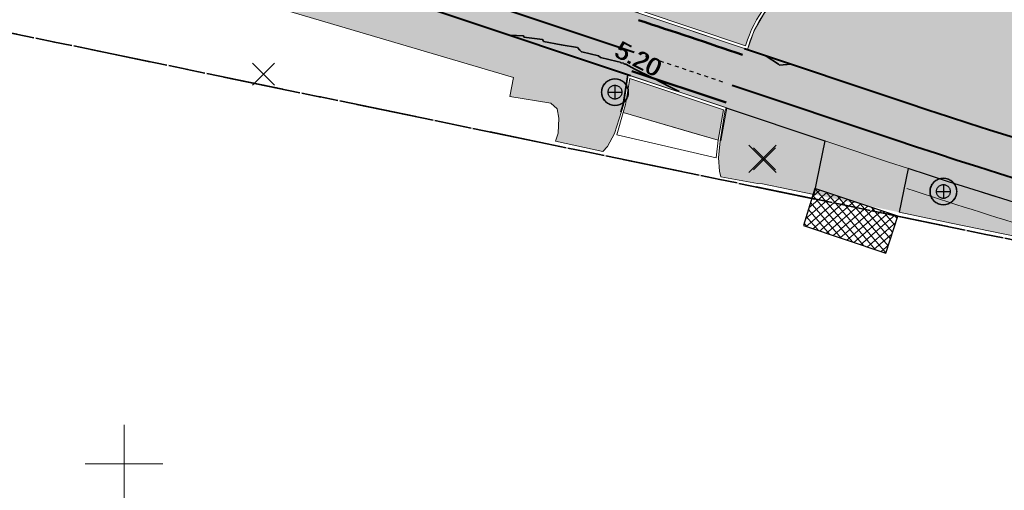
# Model space of a CAD drawing. Header units: metres. Extents: x 538891 to 1080079, y 6588829 to 13178720.
# Tile 510 of 656: x 539795 to 539845, y 6589299 to 6589323. Entities that reach past the tile are written whole.
import ezdxf

# ---------------------------------------------------------------- set-up
doc = ezdxf.new("R2010")
doc.units = ezdxf.units.M
doc.header["$LTSCALE"] = 0.4
for name, pattern in [('#16_019061_PP_TL_liiklusskeem$0$VIA31', [1, 0.5, -0.5]), ('#9_DASHED', [47.625, 31.75, -15.875]), ('KATASTRIPIIR', [17.5, 10, -2.5, 2.5, -2.5])]:
    doc.linetypes.add(name, pattern=pattern)
doc.layers.add('GEO', color=7, linetype='Continuous')
doc.layers.add('KOLDE PST', color=7, linetype='Continuous')
doc.styles.add('Swis721 Lt BT', font='swissl.ttf')

# ---------------------------------------------------------------- blocks, each defined once
blk = doc.blocks.new('#9_019061_PP_TL (2D)')
at = {"linetype": 'Continuous', "lineweight": 0, "true_color": 0xffdf7f}
h = blk.add_hatch(color=41, dxfattribs=at)
edge = h.paths.add_edge_path()
edge.add_line((540093.198, 6589254.743), (540093.146, 6589254.465))
edge.add_line((540093.146, 6589254.465), (540094.385, 6589252.136))
edge.add_line((540094.385, 6589252.136), (540094.986, 6589252.456))
edge.add_line((540094.986, 6589252.456), (540103.606, 6589257.075))
edge.add_arc((540150.834, 6589168.93), 100, 116.44621, 118.18256, ccw=False)
edge.add_arc((540095.922, 6589279.327), 23.3, 296.4462, 299.2481)
edge.add_line((540107.306, 6589258.997), (540112.428, 6589261.866))
edge.add_arc((540122.2, 6589244.416), 20, 105.1499, 119.2481, ccw=False)
edge.add_arc((540113.523, 6589276.462), 13.2, 285.1499, 311.7373)
edge.add_line((540122.311, 6589266.612), (540125.49, 6589269.448))
edge.add_arc((540132.147, 6589261.986), 10, 119.8756, 131.7373, ccw=False)
edge.add_line((540127.166, 6589270.657), (540132.825, 6589273.908))
edge.add_line((540132.825, 6589273.908), (540146.32, 6589281.702))
edge.add_arc((540147.32, 6589279.97), 2, 28.4285, 120.0082, ccw=False)
edge.add_line((540149.079, 6589280.922), (540157.642, 6589285.608))
edge.add_line((540157.642, 6589285.608), (540157.756, 6589285.671))
edge.add_line((540157.756, 6589285.671), (540156.315, 6589288.29))
edge.add_line((540156.315, 6589288.29), (540156.193, 6589288.203))
edge.add_line((540156.193, 6589288.203), (540155.217, 6589289.573))
edge.add_arc((540152.081, 6589287.339), 3.85, 35.4717, 120.0082)
edge.add_line((540150.156, 6589290.673), (540146.788, 6589288.728))
edge.add_arc((540143.997, 6589287.553), 3.028, -59.782, 22.8354, ccw=False)
edge.add_line((540145.521, 6589284.936), (540131.228, 6589276.681))
edge.add_line((540131.228, 6589276.681), (540125.17, 6589273.2))
edge.add_arc((540132.962, 6589260.971), 14.5, 122.5067, 131.4712)
edge.add_line((540123.36, 6589271.836), (540120.181, 6589269))
edge.add_arc((540113.523, 6589276.462), 10, 285.1533, 311.7373, ccw=False)
edge.add_arc((540122.202, 6589244.416), 23.2, 105.1533, 119.2515)
edge.add_line((540110.865, 6589264.658), (540105.563, 6589261.689))
edge.add_arc((540097.355, 6589276.347), 16.8, 259.4475, 299.2481, ccw=False)
edge.add_line((540094.278, 6589259.831), (540081.836, 6589262.146))
edge.add_line((540081.836, 6589262.146), (540052.599, 6589269.51))
edge.add_arc((540053.576, 6589273.389), 4, 182.03, 255.8645, ccw=False)
edge.add_line((540049.578, 6589273.247), (540048.642, 6589273.48))
edge.add_line((540048.642, 6589273.48), (540045.818, 6589274.183))
edge.add_line((540045.818, 6589274.183), (540045.301, 6589274.311))
edge.add_arc((540042.425, 6589275.166), 3, 255.8645, 343.4513, ccw=False)
edge.add_line((540041.692, 6589272.256), (540018.873, 6589277.989))
edge.add_arc((539971.036, 6589087.091), 196.8, 75.93195, 79.22948)
edge.add_line((540007.813, 6589280.424), (540002.01, 6589281.523))
edge.add_line((540002.01, 6589281.523), (539997.508, 6589282.379))
edge.add_arc((540016.826, 6589383.728), 103.173, 256.37498, 259.20847, ccw=False)
edge.add_line((539992.522, 6589283.458), (539978.82, 6589286.891))
edge.add_line((539978.82, 6589286.891), (539967.738, 6589289.668))
edge.add_arc((539845.423, 6588801.56), 503.2, 75.93195, 78.3238)
edge.add_line((539947.261, 6589294.348), (539874.805, 6589309.321))
edge.add_arc((539935.519, 6589603.113), 300, 251.50595, 258.3238, ccw=False)
edge.add_line((539840.357, 6589318.606), (539826.623, 6589323.2))
edge.add_line((539826.623, 6589323.2), (539808.227, 6589329.353))
edge.add_arc((539791.89, 6589280.513), 51.5, 71.5059, 90.8028)
edge.add_line((539791.169, 6589332.008), (539784.033, 6589331.908))
edge.add_arc((539783.774, 6589350.406), 18.5, 240.8111, 270.8028, ccw=False)
edge.add_line((539774.752, 6589334.255), (539767.6, 6589338.251))
edge.add_arc((539742.484, 6589293.29), 51.5, 60.8111, 86.6402)
edge.add_line((539745.502, 6589344.702), (539744.054, 6589344.787))
edge.add_arc((539759.002, 6589597.263), 252.918, 256.8587, 266.61175, ccw=False)
edge.add_arc((539764.853, 6589615.759), 272.264, 253.07093, 256.54465, ccw=False)
edge.add_line((539685.573, 6589355.293), (539684.553, 6589352.259))
edge.add_arc((539759.851, 6589598.285), 257.291, 252.98293, 256.65284)
edge.add_arc((539758.774, 6589595.02), 253.865, 256.71933, 266.63371)
edge.add_line((539743.867, 6589341.592), (539745.314, 6589341.507))
edge.add_arc((539742.484, 6589293.29), 48.3, 60.8111, 86.6402, ccw=False)
edge.add_line((539766.039, 6589335.457), (539773.191, 6589331.462))
edge.add_arc((539783.774, 6589350.406), 21.7, 240.8111, 270.8028)
edge.add_line((539784.078, 6589328.708), (539791.214, 6589328.808))
edge.add_arc((539791.89, 6589280.513), 48.3, 71.5059, 90.8028, ccw=False)
edge.add_line((539807.212, 6589326.319), (539825.608, 6589320.165))
edge.add_line((539825.608, 6589320.165), (539839.342, 6589315.572))
edge.add_arc((539935.519, 6589603.113), 303.2, 251.50595, 258.3238)
edge.add_line((539874.157, 6589306.188), (539946.613, 6589291.214))
edge.add_arc((539798.615, 6588593.75), 712.993, 75.342555, 78.019821, ccw=False)
edge.add_line((539979.031, 6589283.54), (539984.298, 6589282.22))
edge.add_line((539984.298, 6589282.22), (539986.242, 6589281.732))
edge.add_line((539986.242, 6589281.732), (539991.76, 6589280.35))
edge.add_arc((540017.078, 6589385.405), 108.063, 256.45052, 259.19589)
edge.add_line((539996.821, 6589279.258), (540001.322, 6589278.401))
edge.add_line((540001.322, 6589278.401), (540007.176, 6589277.288))
edge.add_line((540007.176, 6589277.288), (540012.15, 6589276.272))
edge.add_arc((539969.659, 6589080.838), 200, 75.93195, 77.73365, ccw=False)
edge.add_line((540018.274, 6589274.84), (540029.999, 6589271.901))
edge.add_line((540029.999, 6589271.901), (540081.094, 6589259.034))
edge.add_line((540081.094, 6589259.034), (540086.879, 6589257.955))
edge.add_line((540086.879, 6589257.955), (540091.598, 6589257.076))
edge.add_arc((540091.232, 6589255.11), 2, -10.5525, 79.4427, ccw=False)
at = {"linetype": 'Continuous', "lineweight": 0, "true_color": 0xffcdcd}
h = blk.add_hatch(color=254, dxfattribs=at)
edge = h.paths.add_edge_path()
edge.add_arc((539820.694, 6589324.163), 6, -7.7566, 76.029, ccw=False)
edge.add_line((539826.639, 6589323.353), (539832.024, 6589321.552))
edge.add_line((539832.024, 6589321.552), (539832.124, 6589321.848))
edge.add_arc((539837.801, 6589319.907), 6, 76.029, 161.1181, ccw=False)
edge.add_line((539839.249, 6589325.729), (539822.143, 6589329.985))
at = {"linetype": 'Continuous', "lineweight": 0, "true_color": 0xd6d6d6}
blk.add_hatch(color=254, dxfattribs=at).paths.add_polyline_path([(539825.721, 6589318.107), (539830.61, 6589316.68), (539830.892, 6589318.24), (539826.062, 6589319.856), (539825.84, 6589318.513), (539825.721, 6589318.107)])
at = {"color": 5, "linetype": 'Continuous', "lineweight": 40, "true_color": 0x0000ff}
blk.add_line((539831.974, 6589321.41), (539840.357, 6589318.606), dxfattribs=at)
at = {"color": 5, "linetype": '#9_DASHED', "lineweight": 50, "true_color": 0x0000ff}
blk.add_line((539826.167, 6589320.243), (539831.018, 6589318.62), dxfattribs=at)
at = {"color": 1, "linetype": 'Continuous', "lineweight": 9, "true_color": 0xff0000, "flags": 128}
for points in [[(539700.824, 6589360.013), (539755.174, 6589346.492), (539759.055, 6589345.526), (539822.106, 6589329.84, -0.388879), (539826.472, 6589323.25), (539832.119, 6589321.362), (539832.266, 6589321.8, -0.389326), (539839.213, 6589325.584), (539920.034, 6589305.476), (539923.916, 6589304.511), (539975.155, 6589291.763, -0.354168)], [(539700.86, 6589360.159), (539755.21, 6589346.637), (539759.092, 6589345.672), (539822.143, 6589329.985, -0.382791), (539826.639, 6589323.353), (539832.024, 6589321.552), (539832.124, 6589321.848, -0.389351), (539839.249, 6589325.729), (539920.07, 6589305.622), (539923.952, 6589304.656), (539975.191, 6589291.908, -0.34734)]]:
    blk.add_lwpolyline(points, format="xyb", dxfattribs=at)
at = {"color": 41, "linetype": 'Continuous', "lineweight": 9, "true_color": 0xffdf7f, "flags": 128}
for points in [[(540041.692, 6589272.256), (540018.873, 6589277.989, 0.014389), (540007.813, 6589280.424), (540002.01, 6589281.523), (539997.508, 6589282.379, -0.012364), (539992.522, 6589283.458), (539978.82, 6589286.891), (539967.738, 6589289.668, 0.010437), (539947.261, 6589294.348), (539874.805, 6589309.321, -0.029757), (539840.357, 6589318.606), (539826.623, 6589323.2), (539808.227, 6589329.353, 0.084398), (539791.169, 6589332.008), (539784.033, 6589331.908, -0.131616), (539774.752, 6589334.255), (539767.6, 6589338.251, 0.11318), (539745.502, 6589344.702)], [(539745.314, 6589341.507, -0.11318), (539766.039, 6589335.457), (539773.191, 6589331.462, 0.131616), (539784.078, 6589328.708), (539791.214, 6589328.808, -0.084398), (539807.212, 6589326.319), (539825.608, 6589320.165), (539839.342, 6589315.572, 0.029757), (539874.157, 6589306.188), (539946.613, 6589291.214, -0.011682), (539979.031, 6589283.54), (539984.298, 6589282.22), (539986.242, 6589281.732), (539991.76, 6589280.35, 0.01198), (539996.821, 6589279.258), (540001.322, 6589278.401), (540007.176, 6589277.288), (540012.15, 6589276.272, -0.007862), (540018.274, 6589274.84), (540029.999, 6589271.901)]]:
    blk.add_lwpolyline(points, format="xyb", dxfattribs=at)
at = {"color": 5, "linetype": 'Continuous', "lineweight": 40, "true_color": 0x0000ff, "flags": 128}
for points in [[(539826.088, 6589320.005), (539807.212, 6589326.319, 0.084398), (539791.214, 6589328.808), (539784.078, 6589328.708, -0.131616), (539773.191, 6589331.462), (539769.879, 6589333.312)], [(539840.357, 6589318.606, 0.029757), (539874.805, 6589309.321), (539916.85, 6589300.632, 0.402531), (539919.196, 6589302.108), (539920.034, 6589305.476)]]:
    blk.add_lwpolyline(points, format="xyb", dxfattribs=at)
at = {"color": 254, "linetype": 'Continuous', "lineweight": 9, "true_color": 0xffcdcd, "flags": 128}
blk.add_lwpolyline([(539822.143, 6589329.985, -0.382791), (539826.639, 6589323.353), (539832.024, 6589321.552), (539832.124, 6589321.848, -0.389326), (539839.249, 6589325.729), (539822.143, 6589329.985)], format="xyb", close=True, dxfattribs=at)
at = {"color": 5, "linetype": '#9_DASHED', "lineweight": 50, "true_color": 0x0000ff, "flags": 128}
blk.add_lwpolyline([(539831.86, 6589321.08, 0.004727), (539826.515, 6589322.867)], format="xyb", dxfattribs=at)
at = {"color": 5, "linetype": 'Continuous', "lineweight": 35, "true_color": 0x0000ff, "flags": 128}
for points in [[(539828.603, 6589319.185), (539828.156, 6589319.417), (539828.156, 6589319.417), (539828.15, 6589319.419), (539828.128, 6589319.43), (539827.298, 6589319.858), (539827.297, 6589319.859), (539827.292, 6589319.861), (539827.227, 6589319.891), (539827.222, 6589319.893), (539827.153, 6589319.925), (539826.327, 6589320.347), (539826.326, 6589320.348), (539825.847, 6589320.593), (539825.846, 6589320.593), (539825.826, 6589320.603), (539825.826, 6589320.603), (539825.823, 6589320.605), (539825.739, 6589320.643), (539825.735, 6589320.645), (539825.605, 6589320.677), (539825.605, 6589320.677), (539825.604, 6589320.677), (539825.604, 6589320.677), (539825.582, 6589320.682), (539825.581, 6589320.682), (539825.581, 6589320.682), (539825.557, 6589320.7), (539825.402, 6589320.738), (539825.402, 6589320.738), (539824.551, 6589320.946), (539824.55, 6589320.946), (539824.546, 6589320.949), (539824.446, 6589321.034), (539823.581, 6589321.234), (539823.581, 6589321.234), (539823.577, 6589321.237), (539823.488, 6589321.322), (539823.484, 6589321.327), (539823.364, 6589321.452), (539822.529, 6589321.605), (539822.529, 6589321.605), (539821.616, 6589321.773), (539821.615, 6589321.773), (539821.612, 6589321.778), (539821.561, 6589321.865), (539820.6, 6589321.996), (539820.599, 6589321.997), (539820.597, 6589322.003), (539820.575, 6589322.069), (539819.886, 6589322.1)], [(539833.084, 6589321.018), (539833.717, 6589320.596), (539833.718, 6589320.596), (539833.722, 6589320.593), (539833.776, 6589320.553), (539834.357, 6589320.592)]]:
    blk.add_lwpolyline(points, dxfattribs=at)
at = {"color": 1, "linetype": 'Continuous', "lineweight": 9, "true_color": 0xff0000, "flags": 128}
for points in [[(539830.758, 6589316.653), (539831.063, 6589318.341), (539825.943, 6589320.054), (539825.693, 6589318.546), (539825.577, 6589318.149)], [(539830.61, 6589316.68), (539830.892, 6589318.24), (539826.062, 6589319.856), (539825.84, 6589318.513), (539825.721, 6589318.107)]]:
    blk.add_lwpolyline(points, dxfattribs=at)
at = {"color": 254, "linetype": 'Continuous', "lineweight": 9, "true_color": 0xd6d6d6, "flags": 128}
blk.add_lwpolyline([(539825.721, 6589318.107), (539830.61, 6589316.68), (539830.892, 6589318.24), (539826.062, 6589319.856), (539825.84, 6589318.513), (539825.721, 6589318.107)], close=True, dxfattribs=at)
at = {"color": 5, "linetype": 'Continuous', "lineweight": 25, "true_color": 0x0000ff, "flags": 128}
blk.add_lwpolyline([(539831.021, 6589318.355), (539836.114, 6589316.651), (539835.536, 6589313.885)], dxfattribs=at)
at = {"color": 254, "linetype": 'Continuous', "lineweight": 9, "true_color": 0xd7cdff, "flags": 128}
blk.add_lwpolyline([(539830.515, 6589315.765), (539825.388, 6589316.964), (539825.721, 6589318.107), (539826.827, 6589317.784), (539829.53, 6589316.995), (539830.61, 6589316.68), (539830.515, 6589315.765)], dxfattribs=at)
at = {"color": 5, "linetype": 'Continuous', "lineweight": 30, "true_color": 0x0000ff, "flags": 128}
blk.add_lwpolyline([(539979.149, 6589283.51), (539966.96, 6589286.564, 0.010437), (539946.613, 6589291.214), (539874.157, 6589306.188, -0.028827), (539840.411, 6589315.216), (539839.941, 6589312.965)], format="xyb", dxfattribs=at)
at = {"color": 41, "linetype": 'Continuous', "lineweight": 9, "true_color": 0xffdf7f}
blk.add_solid([(539840.411, 6589315.217), (539839.941, 6589312.965), (539836.114, 6589316.651), (539835.536, 6589313.885)], dxfattribs=at)
at = {"color": 5, "true_color": 0x0000ff, "char_height": 0.9, "attachment_point": 8, "rotation": 332.923, "line_spacing_factor": 1.004016, "style": 'Swis721 Lt BT'}
for insert in [(539826.272, 6589320.471), (539826.314, 6589320.449)]:
    blk.add_mtext('5.20', dxfattribs=dict(at, insert=insert))
blk = doc.blocks.new('KOLDE PST TL')
at = {"color": 7}
blk.add_blockref('#9_019061_PP_TL (2D)', (0, 0), dxfattribs=at)
blk = doc.blocks.new('#13_Kolde pst HP -xref$0$likvideeritav')
at = {"color": 1, "linetype": 'Continuous', "lineweight": 25, "true_color": 0xff0000}
for p, q in [((0.707, -0.707), (-0.707, 0.707)), ((0.707, 0.707), (-0.707, -0.707))]:
    blk.add_line(p, q, dxfattribs=at)
blk = doc.blocks.new('#13_KOLDE TAIM (2D)')
at = {"linetype": 'Continuous', "lineweight": 0, "true_color": 0xc4f877}
h = blk.add_hatch(color=71, dxfattribs=at)
edge = h.paths.add_edge_path()
edge.add_line((539768.101, 6589330.296), (539768.957, 6589329.818))
edge.add_line((539768.957, 6589329.818), (539770.177, 6589332))
edge.add_line((539770.177, 6589332), (539772.704, 6589330.589))
edge.add_arc((539783.774, 6589350.406), 22.7, 240.8111, 270.8028)
edge.add_line((539784.092, 6589327.708), (539791.228, 6589327.808))
edge.add_arc((539791.89, 6589280.513), 47.3, 88.1277, 90.8028, ccw=False)
edge.add_line((539793.436, 6589327.788), (539820.071, 6589319.913))
edge.add_line((539820.071, 6589319.913), (539819.88, 6589318.934))
edge.add_line((539819.88, 6589318.934), (539821.995, 6589318.591))
edge.add_line((539821.995, 6589318.591), (539822.313, 6589318.294))
edge.add_line((539822.313, 6589318.294), (539822.399, 6589317.822))
edge.add_line((539822.399, 6589317.822), (539822.369, 6589317.046))
edge.add_line((539822.369, 6589317.046), (539822.236, 6589316.63))
edge.add_line((539822.236, 6589316.63), (539824.665, 6589316.092))
edge.add_line((539824.665, 6589316.092), (539824.917, 6589316.349))
edge.add_line((539824.917, 6589316.349), (539825.279, 6589317.025))
edge.add_line((539825.279, 6589317.025), (539825.745, 6589318.53))
edge.add_line((539825.745, 6589318.53), (539825.967, 6589320.045))
edge.add_line((539825.967, 6589320.045), (539807.212, 6589326.319))
edge.add_arc((539791.89, 6589280.513), 48.3, 71.5059, 90.8028)
edge.add_line((539791.214, 6589328.808), (539784.078, 6589328.708))
edge.add_arc((539783.774, 6589350.406), 21.7, 240.8111, 270.8028, ccw=False)
edge.add_line((539773.191, 6589331.462), (539769.879, 6589333.312))
edge.add_line((539769.879, 6589333.312), (539768.611, 6589331.042))
edge.add_line((539768.611, 6589331.042), (539768.525, 6589331.09))
edge.add_line((539768.525, 6589331.09), (539768.101, 6589330.296))
for points in [[(539832.119, 6589321.362), (539832.475, 6589322.328), (539833.004, 6589323.255), (539834.009, 6589324.361), (539835.003, 6589325.044), (539836.117, 6589325.509), (539836.814, 6589325.673), (539837.809, 6589325.757), (539839.064, 6589325.619), (539839.835, 6589325.429), (539920.034, 6589305.476), (539919.448, 6589303.122), (539919.13, 6589301.894), (539918.996, 6589301.605), (539918.702, 6589301.21), (539918.32, 6589300.898), (539917.888, 6589300.694), (539917.141, 6589300.616), (539916.515, 6589300.701), (539897.21, 6589304.691), (539893.199, 6589305.52), (539894.021, 6589309.436), (539889.615, 6589310.352), (539888.792, 6589306.431), (539873.832, 6589309.524), (539865.586, 6589311.378), (539860.126, 6589312.828), (539855.648, 6589313.941), (539850.752, 6589315.338), (539842.998, 6589317.737), (539837.257, 6589319.643)], [(539831.021, 6589318.355), (539836.114, 6589316.651), (539835.536, 6589313.885), (539832.905, 6589314.434), (539832.636, 6589314.452), (539830.758, 6589314.789), (539830.686, 6589315.091), (539830.624, 6589315.779), (539830.718, 6589316.656), (539830.981, 6589318.24), (539831.021, 6589318.355)]]:
    blk.add_hatch(color=71, dxfattribs=at).paths.add_polyline_path(points)
h = blk.add_hatch(color=71, dxfattribs=at)
edge = h.paths.add_edge_path()
edge.add_line((539979.013, 6589283.544), (539966.96, 6589286.564))
edge.add_arc((539845.423, 6588801.56), 500, 75.93195, 78.3238)
edge.add_line((539946.613, 6589291.214), (539874.157, 6589306.188))
edge.add_arc((539935.519, 6589603.113), 303.2, 251.71889, 258.3238, ccw=False)
edge.add_line((539840.411, 6589315.216), (539839.941, 6589312.965))
edge.add_line((539839.941, 6589312.965), (539842.616, 6589312.407))
edge.add_line((539842.616, 6589312.407), (539852.075, 6589310.467))
edge.add_line((539852.075, 6589310.467), (539864.124, 6589307.838))
edge.add_line((539864.124, 6589307.838), (539874.986, 6589305.563))
edge.add_line((539874.986, 6589305.563), (539907.13, 6589298.868))
edge.add_line((539907.13, 6589298.868), (539908.954, 6589297.975))
edge.add_line((539908.954, 6589297.975), (539946.411, 6589290.235))
edge.add_arc((539845.423, 6588801.56), 499, 75.93195, 78.3238, ccw=False)
edge.add_line((539966.717, 6589285.594), (539978.933, 6589282.533))
edge.add_line((539978.933, 6589282.533), (539978.962, 6589283.051))
edge.add_line((539978.962, 6589283.051), (539979.013, 6589283.544))
edge.add_line((539979.013, 6589283.544), (539979.013, 6589283.544))
at = {"linetype": 'Continuous', "lineweight": 5, "true_color": 0xcc9900}
h = blk.add_hatch(dxfattribs=at)
h.set_pattern_fill('#13_ANSI37-12', color=42, style=0, pattern_type=2)
h.set_pattern_definition([(40.527, (539837.43447, 6589312.52263), (-0.206313, 0.241332), []), (130.527, (539837.43447, 6589312.52263), (-0.241332, -0.206313), [])])
h.paths.add_polyline_path([(539839.251, 6589310.858), (539839.867, 6589312.761), (539835.599, 6589314.187), (539835.002, 6589312.278)])
at = {"color": 71, "linetype": 'Continuous', "lineweight": 5, "true_color": 0xc4f877, "flags": 128}
blk.add_lwpolyline([(539793.436, 6589327.788), (539820.071, 6589319.913), (539819.88, 6589318.934), (539821.995, 6589318.591), (539822.313, 6589318.294), (539822.399, 6589317.822), (539822.369, 6589317.046), (539822.236, 6589316.63), (539824.665, 6589316.092), (539824.917, 6589316.349), (539825.279, 6589317.025), (539825.745, 6589318.53), (539825.967, 6589320.045), (539807.212, 6589326.319, 0.084398), (539791.214, 6589328.808)], format="xyb", dxfattribs=at)
blk.add_lwpolyline([(539850.752, 6589315.338), (539842.998, 6589317.737), (539837.257, 6589319.643), (539832.119, 6589321.362), (539832.475, 6589322.328), (539833.004, 6589323.255), (539834.009, 6589324.361), (539835.003, 6589325.044), (539836.117, 6589325.509), (539836.814, 6589325.673), (539837.809, 6589325.757), (539839.064, 6589325.619), (539839.835, 6589325.429), (539920.034, 6589305.476)], dxfattribs=at)
blk.add_lwpolyline([(539831.021, 6589318.355), (539836.114, 6589316.651), (539835.536, 6589313.885), (539832.905, 6589314.434), (539832.636, 6589314.452), (539830.758, 6589314.789), (539830.686, 6589315.091), (539830.624, 6589315.779), (539830.718, 6589316.656), (539830.981, 6589318.24), (539831.021, 6589318.355)], close=True, dxfattribs=at)
blk.add_lwpolyline([(539979.013, 6589283.544), (539966.96, 6589286.564, 0.010437), (539946.613, 6589291.214), (539874.157, 6589306.188, -0.028827), (539840.411, 6589315.216), (539839.941, 6589312.965), (539842.616, 6589312.407), (539852.075, 6589310.467), (539864.124, 6589307.838), (539874.986, 6589305.563), (539907.13, 6589298.868), (539908.954, 6589297.975), (539946.411, 6589290.235, -0.010437), (539966.717, 6589285.594), (539978.933, 6589282.533), (539978.962, 6589283.051), (539979.013, 6589283.544)], format="xyb", close=True, dxfattribs=at)
at = {"color": 42, "linetype": 'Continuous', "lineweight": 25, "true_color": 0xcc9900, "flags": 128}
blk.add_lwpolyline([(539839.251, 6589310.858), (539839.867, 6589312.761), (539835.599, 6589314.187), (539835.002, 6589312.278)], close=True, dxfattribs=at)
at = {"color": 71, "linetype": 'Continuous', "lineweight": 13, "true_color": 0xc4f877, "flags": 128}
blk.add_lwpolyline([(539840.337, 6589314.188, 0.011631), (539853.877, 6589310.074)], format="xyb", dxfattribs=at)
at = {"color": 1, "true_color": 0xff0000}
blk.add_blockref('#13_Kolde pst HP -xref$0$likvideeritav', (539832.895, 6589315.717), dxfattribs=at)
blk = doc.blocks.new('Kolde pst Taim')
at = {"color": 13, "true_color": 0xff4646}
blk.add_blockref('#13_KOLDE TAIM (2D)', (0, 0), dxfattribs=at)
blk = doc.blocks.new('#15_019061_PP_ELV-4-01_v01_Puhas$0$A$C2D7D09D12')
at = {"color": 1, "linetype": 'Continuous', "lineweight": 25, "true_color": 0xff0000}
for p, q in [((0.035, 0.035), (1.171, 1.171)), ((0.035, 1.171), (1.171, 0.035))]:
    blk.add_line(p, q, dxfattribs=at)
blk = doc.blocks.new('#15_Kolde pst ELV-3 (2D)')
at = {"color": 1, "linetype": 'Continuous', "lineweight": 25, "true_color": 0xff0000}
for p, q in [((539825.295, 6589319.513), (539825.295, 6589318.801)), ((539824.939, 6589319.157), (539825.651, 6589319.157)), ((539842.217, 6589314.392), (539842.217, 6589313.68)), ((539841.861, 6589314.036), (539842.573, 6589314.036))]:
    blk.add_line(p, q, dxfattribs=at)
at = {"color": 1, "linetype": 'Continuous', "lineweight": 25, "true_color": 0xff0000, "flags": 128}
for points in [[(539825.983, 6589319.157), (539825.98, 6589319.09), (539825.97, 6589319.023), (539825.953, 6589318.958), (539825.931, 6589318.894), (539825.902, 6589318.833), (539825.867, 6589318.775), (539825.827, 6589318.721), (539825.782, 6589318.671), (539825.732, 6589318.626), (539825.677, 6589318.585), (539825.62, 6589318.551), (539825.559, 6589318.522), (539825.495, 6589318.499), (539825.43, 6589318.483), (539825.363, 6589318.473), (539825.295, 6589318.47), (539825.228, 6589318.473), (539825.161, 6589318.483), (539825.096, 6589318.499), (539825.032, 6589318.522), (539824.971, 6589318.551), (539824.913, 6589318.585), (539824.859, 6589318.626), (539824.809, 6589318.671), (539824.764, 6589318.721), (539824.724, 6589318.775), (539824.689, 6589318.833), (539824.66, 6589318.894), (539824.637, 6589318.958), (539824.621, 6589319.023), (539824.611, 6589319.09), (539824.608, 6589319.157), (539824.611, 6589319.225), (539824.621, 6589319.291), (539824.637, 6589319.357), (539824.66, 6589319.42), (539824.689, 6589319.481), (539824.724, 6589319.539), (539824.764, 6589319.594), (539824.809, 6589319.644), (539824.859, 6589319.689), (539824.913, 6589319.729), (539824.971, 6589319.764), (539825.032, 6589319.793), (539825.096, 6589319.815), (539825.161, 6589319.832), (539825.228, 6589319.842), (539825.295, 6589319.845), (539825.363, 6589319.842), (539825.43, 6589319.832), (539825.495, 6589319.815), (539825.559, 6589319.793), (539825.62, 6589319.764), (539825.677, 6589319.729), (539825.732, 6589319.689), (539825.782, 6589319.644), (539825.827, 6589319.594), (539825.867, 6589319.539), (539825.902, 6589319.481), (539825.931, 6589319.42), (539825.953, 6589319.357), (539825.97, 6589319.291), (539825.98, 6589319.225)], [(539825.651, 6589319.157), (539825.65, 6589319.122), (539825.644, 6589319.088), (539825.636, 6589319.054), (539825.624, 6589319.021), (539825.609, 6589318.989), (539825.591, 6589318.96), (539825.57, 6589318.931), (539825.547, 6589318.906), (539825.521, 6589318.882), (539825.493, 6589318.861), (539825.463, 6589318.843), (539825.432, 6589318.828), (539825.399, 6589318.817), (539825.365, 6589318.808), (539825.33, 6589318.803), (539825.295, 6589318.801), (539825.26, 6589318.803), (539825.226, 6589318.808), (539825.192, 6589318.817), (539825.159, 6589318.828), (539825.128, 6589318.843), (539825.098, 6589318.861), (539825.07, 6589318.882), (539825.044, 6589318.906), (539825.02, 6589318.931), (539824.999, 6589318.96), (539824.981, 6589318.989), (539824.967, 6589319.021), (539824.955, 6589319.054), (539824.946, 6589319.088), (539824.941, 6589319.122), (539824.939, 6589319.157), (539824.941, 6589319.192), (539824.946, 6589319.227), (539824.955, 6589319.261), (539824.967, 6589319.293), (539824.981, 6589319.325), (539824.999, 6589319.355), (539825.02, 6589319.383), (539825.044, 6589319.409), (539825.07, 6589319.432), (539825.098, 6589319.453), (539825.128, 6589319.471), (539825.159, 6589319.486), (539825.192, 6589319.498), (539825.226, 6589319.506), (539825.26, 6589319.511), (539825.295, 6589319.513), (539825.33, 6589319.511), (539825.365, 6589319.506), (539825.399, 6589319.498), (539825.432, 6589319.486), (539825.463, 6589319.471), (539825.493, 6589319.453), (539825.521, 6589319.432), (539825.547, 6589319.409), (539825.57, 6589319.383), (539825.591, 6589319.355), (539825.609, 6589319.325), (539825.624, 6589319.293), (539825.636, 6589319.261), (539825.644, 6589319.227), (539825.65, 6589319.192)], [(539825.651, 6589319.157), (539825.65, 6589319.122), (539825.644, 6589319.088), (539825.636, 6589319.054), (539825.624, 6589319.021), (539825.609, 6589318.989), (539825.591, 6589318.96), (539825.57, 6589318.931), (539825.547, 6589318.906), (539825.521, 6589318.882), (539825.493, 6589318.861), (539825.463, 6589318.843), (539825.432, 6589318.828), (539825.399, 6589318.817), (539825.365, 6589318.808), (539825.33, 6589318.803), (539825.295, 6589318.801), (539825.26, 6589318.803), (539825.226, 6589318.808), (539825.192, 6589318.817), (539825.159, 6589318.828), (539825.128, 6589318.843), (539825.098, 6589318.861), (539825.07, 6589318.882), (539825.044, 6589318.906), (539825.02, 6589318.931), (539824.999, 6589318.96), (539824.981, 6589318.989), (539824.967, 6589319.021), (539824.955, 6589319.054), (539824.946, 6589319.088), (539824.941, 6589319.122), (539824.939, 6589319.157), (539824.941, 6589319.192), (539824.946, 6589319.227), (539824.955, 6589319.261), (539824.967, 6589319.293), (539824.981, 6589319.325), (539824.999, 6589319.355), (539825.02, 6589319.383), (539825.044, 6589319.409), (539825.07, 6589319.432), (539825.098, 6589319.453), (539825.128, 6589319.471), (539825.159, 6589319.486), (539825.192, 6589319.498), (539825.226, 6589319.506), (539825.26, 6589319.511), (539825.295, 6589319.513), (539825.33, 6589319.511), (539825.365, 6589319.506), (539825.399, 6589319.498), (539825.432, 6589319.486), (539825.463, 6589319.471), (539825.493, 6589319.453), (539825.521, 6589319.432), (539825.547, 6589319.409), (539825.57, 6589319.383), (539825.591, 6589319.355), (539825.609, 6589319.325), (539825.624, 6589319.293), (539825.636, 6589319.261), (539825.644, 6589319.227), (539825.65, 6589319.192)], [(539842.905, 6589314.036), (539842.901, 6589313.968), (539842.891, 6589313.901), (539842.875, 6589313.836), (539842.852, 6589313.772), (539842.823, 6589313.711), (539842.789, 6589313.654), (539842.749, 6589313.599), (539842.703, 6589313.549), (539842.653, 6589313.504), (539842.599, 6589313.464), (539842.541, 6589313.429), (539842.48, 6589313.4), (539842.417, 6589313.378), (539842.351, 6589313.361), (539842.284, 6589313.351), (539842.217, 6589313.348), (539842.149, 6589313.351), (539842.083, 6589313.361), (539842.017, 6589313.378), (539841.954, 6589313.4), (539841.893, 6589313.429), (539841.835, 6589313.464), (539841.781, 6589313.504), (539841.731, 6589313.549), (539841.685, 6589313.599), (539841.645, 6589313.654), (539841.61, 6589313.711), (539841.582, 6589313.772), (539841.559, 6589313.836), (539841.542, 6589313.901), (539841.532, 6589313.968), (539841.529, 6589314.036), (539841.532, 6589314.103), (539841.542, 6589314.17), (539841.559, 6589314.235), (539841.582, 6589314.299), (539841.61, 6589314.36), (539841.645, 6589314.418), (539841.685, 6589314.472), (539841.731, 6589314.522), (539841.781, 6589314.567), (539841.835, 6589314.607), (539841.893, 6589314.642), (539841.954, 6589314.671), (539842.017, 6589314.694), (539842.083, 6589314.71), (539842.149, 6589314.72), (539842.217, 6589314.723), (539842.284, 6589314.72), (539842.351, 6589314.71), (539842.417, 6589314.694), (539842.48, 6589314.671), (539842.541, 6589314.642), (539842.599, 6589314.607), (539842.653, 6589314.567), (539842.703, 6589314.522), (539842.749, 6589314.472), (539842.789, 6589314.418), (539842.823, 6589314.36), (539842.852, 6589314.299), (539842.875, 6589314.235), (539842.891, 6589314.17), (539842.901, 6589314.103)], [(539842.573, 6589314.036), (539842.571, 6589314.001), (539842.566, 6589313.966), (539842.557, 6589313.932), (539842.546, 6589313.899), (539842.531, 6589313.868), (539842.513, 6589313.838), (539842.492, 6589313.81), (539842.469, 6589313.784), (539842.443, 6589313.761), (539842.415, 6589313.74), (539842.385, 6589313.722), (539842.353, 6589313.707), (539842.32, 6589313.695), (539842.286, 6589313.687), (539842.252, 6589313.681), (539842.217, 6589313.68), (539842.182, 6589313.681), (539842.147, 6589313.687), (539842.114, 6589313.695), (539842.081, 6589313.707), (539842.049, 6589313.722), (539842.019, 6589313.74), (539841.991, 6589313.761), (539841.965, 6589313.784), (539841.942, 6589313.81), (539841.921, 6589313.838), (539841.903, 6589313.868), (539841.888, 6589313.899), (539841.876, 6589313.932), (539841.868, 6589313.966), (539841.863, 6589314.001), (539841.861, 6589314.036), (539841.863, 6589314.071), (539841.868, 6589314.105), (539841.876, 6589314.139), (539841.888, 6589314.172), (539841.903, 6589314.203), (539841.921, 6589314.233), (539841.942, 6589314.261), (539841.965, 6589314.287), (539841.991, 6589314.311), (539842.019, 6589314.332), (539842.049, 6589314.35), (539842.081, 6589314.364), (539842.114, 6589314.376), (539842.147, 6589314.385), (539842.182, 6589314.39), (539842.217, 6589314.392), (539842.252, 6589314.39), (539842.286, 6589314.385), (539842.32, 6589314.376), (539842.353, 6589314.364), (539842.385, 6589314.35), (539842.415, 6589314.332), (539842.443, 6589314.311), (539842.469, 6589314.287), (539842.492, 6589314.261), (539842.513, 6589314.233), (539842.531, 6589314.203), (539842.546, 6589314.172), (539842.557, 6589314.139), (539842.566, 6589314.105), (539842.571, 6589314.071)], [(539842.573, 6589314.036), (539842.571, 6589314.001), (539842.566, 6589313.966), (539842.557, 6589313.932), (539842.546, 6589313.899), (539842.531, 6589313.868), (539842.513, 6589313.838), (539842.492, 6589313.81), (539842.469, 6589313.784), (539842.443, 6589313.761), (539842.415, 6589313.74), (539842.385, 6589313.722), (539842.353, 6589313.707), (539842.32, 6589313.695), (539842.286, 6589313.687), (539842.252, 6589313.681), (539842.217, 6589313.68), (539842.182, 6589313.681), (539842.147, 6589313.687), (539842.114, 6589313.695), (539842.081, 6589313.707), (539842.049, 6589313.722), (539842.019, 6589313.74), (539841.991, 6589313.761), (539841.965, 6589313.784), (539841.942, 6589313.81), (539841.921, 6589313.838), (539841.903, 6589313.868), (539841.888, 6589313.899), (539841.876, 6589313.932), (539841.868, 6589313.966), (539841.863, 6589314.001), (539841.861, 6589314.036), (539841.863, 6589314.071), (539841.868, 6589314.105), (539841.876, 6589314.139), (539841.888, 6589314.172), (539841.903, 6589314.203), (539841.921, 6589314.233), (539841.942, 6589314.261), (539841.965, 6589314.287), (539841.991, 6589314.311), (539842.019, 6589314.332), (539842.049, 6589314.35), (539842.081, 6589314.364), (539842.114, 6589314.376), (539842.147, 6589314.385), (539842.182, 6589314.39), (539842.217, 6589314.392), (539842.252, 6589314.39), (539842.286, 6589314.385), (539842.32, 6589314.376), (539842.353, 6589314.364), (539842.385, 6589314.35), (539842.415, 6589314.332), (539842.443, 6589314.311), (539842.469, 6589314.287), (539842.492, 6589314.261), (539842.513, 6589314.233), (539842.531, 6589314.203), (539842.546, 6589314.172), (539842.557, 6589314.139), (539842.566, 6589314.105), (539842.571, 6589314.071)]]:
    blk.add_lwpolyline(points, close=True, dxfattribs=at)
for points in [[(539825.983, 6589319.157, 0.414214), (539825.295, 6589319.845, 0.414214), (539824.608, 6589319.157, 0.414214), (539825.295, 6589318.47, 0.414214), (539825.983, 6589319.157)], [(539842.905, 6589314.036, 0.414214), (539842.217, 6589314.723, 0.414214), (539841.529, 6589314.036, 0.414214), (539842.217, 6589313.348, 0.414214), (539842.905, 6589314.036)]]:
    blk.add_lwpolyline(points, format="xyb", close=True, dxfattribs=at)
at = {"color": 7}
for p in [(539806.584, 6589319.483), (539832.402, 6589315.121)]:
    blk.add_blockref('#15_019061_PP_ELV-4-01_v01_Puhas$0$A$C2D7D09D12', p, dxfattribs=at)
blk = doc.blocks.new('Kolde pst EL')
at = {"color": 13, "true_color": 0xff4646}
blk.add_blockref('#15_Kolde pst ELV-3 (2D)', (0, 0), dxfattribs=at)
blk = doc.blocks.new('#16_Kolde TL (2D)')
at = {"color": 7, "linetype": '#16_019061_PP_TL_liiklusskeem$0$VIA31', "lineweight": 30}
blk.add_line((539830.855, 6589319.676), (539826.765, 6589321.044), dxfattribs=at)
at = {"color": 7, "linetype": 'Continuous', "lineweight": 40, "flags": 128}
for points in [[(539826.285, 6589321.204), (539807.592, 6589327.457, 0.084398), (539791.197, 6589330.008), (539784.061, 6589329.908, -0.131616), (539773.777, 6589332.509), (539770.464, 6589334.36)], [(539831.329, 6589319.517), (539839.723, 6589316.71, 0.029757), (539874.4, 6589307.363), (539918.496, 6589298.25)]]:
    blk.add_lwpolyline(points, format="xyb", dxfattribs=at)
blk = doc.blocks.new('Kolde pst märgistus')
at = {"color": 13, "true_color": 0xff4646}
blk.add_blockref('#16_Kolde TL (2D)', (0, 0), dxfattribs=at)
blk = doc.blocks.new('VKORIS')
at = {"color": 7, "linetype": 'Continuous', "lineweight": 9}
for p, q in [((0, 4), (0, -4)), ((-4, 0), (4, 0))]:
    blk.add_line(p, q, dxfattribs=at)

msp = doc.modelspace()

# ---------------------------------------------------------------- linework, layer by layer
at = {"layer": 'GEO', "color": 35, "linetype": 'KATASTRIPIIR', "lineweight": 35, "true_color": 0xb1703a, "flags": 128}
for points in [[(539443.01, 6589409.31), (539452.71, 6589448.01), (539474.09, 6589442.7), (539521.35, 6589512.66), (539531.92, 6589505.27), (539524.3, 6589495.39), (539522.08, 6589499.6), (539481.56, 6589440.85), (539563.86, 6589420.43), (539625.52, 6589405.13), (539608.81, 6589440.29), (539609.75, 6589442.99), (539608, 6589446.67), (539559.55, 6589546.11), (539564.46, 6589553.36), (539630.53, 6589415.87), (539746.58, 6589386.48), (539806.68, 6589371.25), (539851.41, 6589359.92), (539871.95, 6589354.72), (539867.18, 6589363.58), (539926.12, 6589348.66), (539949.09, 6589342.84), (539954.98, 6589344.13), (539958.19, 6589351.42), (539955.18, 6589364.57), (539908.73, 6589450.44), (539900.61, 6589446.07), (539894.15, 6589442.58), (539889.14, 6589451.77), (539891.02, 6589452.73), (539900.13, 6589457.61), (539896.12, 6589465.27), (539900.48, 6589467.33), (539893.45, 6589480.29), (539898.64, 6589483.31), (539888.11, 6589505.36), (539888.27, 6589511.95), (539890.68, 6589517.36), (539894.85, 6589504.16), (539935.41, 6589429.13), (539960.79, 6589380.36), (539989.71, 6589324.88), (539996.79, 6589323.09), (540010.36, 6589318.34), (540064.33, 6589299.46), (540078.61, 6589294.78), (540116.43, 6589314.56), (540134.41, 6589272.73), (540099.44, 6589253.16), (539963.84, 6589287.14), (539909.52, 6589298.37), (539763.13, 6589328.62), (539689.49, 6589347.26), (539661.86, 6589354.25), (539600.04, 6589369.91), (539443.01, 6589409.31)], [(539763.13, 6589328.62), (539909.52, 6589298.37), (539808.69, 6589244.05), (539803.95, 6589252.85), (539763.13, 6589328.62)]]:
    msp.add_lwpolyline(points, dxfattribs=at)

# ---------------------------------------------------------------- block references
at = {"layer": 'GEO', "color": 8, "true_color": 0x7d7d7d, "xscale": 0.5, "yscale": 0.5, "zscale": 0.5}
msp.add_blockref('VKORIS', (539800, 6589300), dxfattribs=at)
at = {"layer": 'KOLDE PST', "color": 7}
for name in ['KOLDE PST TL', 'Kolde pst märgistus', 'Kolde pst Taim', 'Kolde pst EL']:
    msp.add_blockref(name, (0, 0), dxfattribs=at)

doc.saveas('drawing.dxf')
